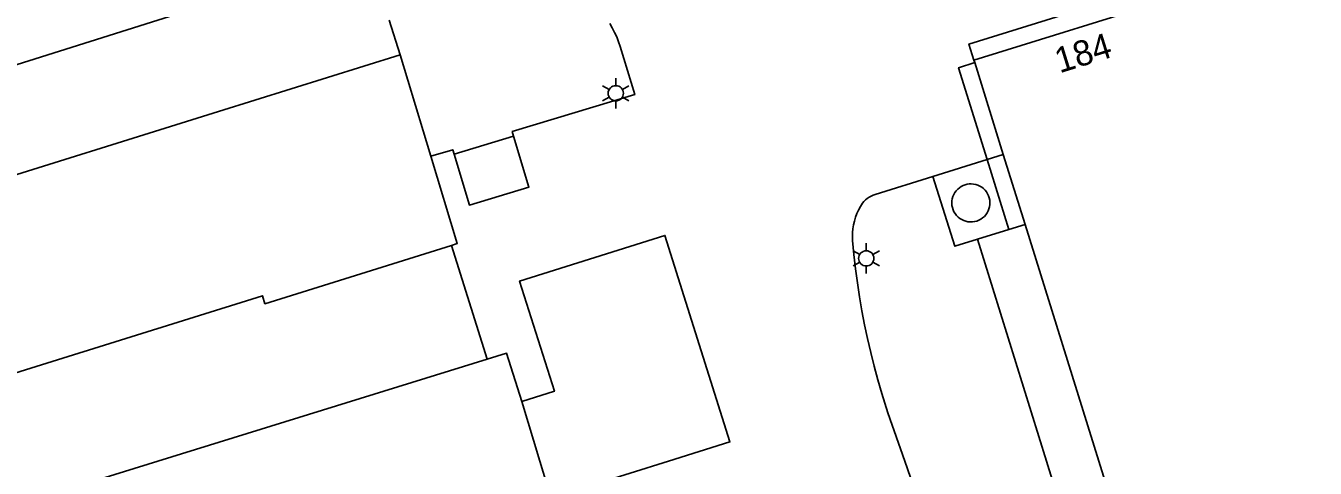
# Model space of a CAD drawing. Extents: x 122462 to 123306, y 485548 to 486417.
# Drawn here: x 122701.5 to 122777.6, y 486249.6 to 486275.7 of the extents above; entities that cross this region are included whole.
import ezdxf

# ---------------------------------------------------------------- set-up
doc = ezdxf.new("R2010")
doc.units = 0
for name, color, linetype in [('Level 1', 7, 'Continuous'), ('Level 17', 7, 'Continuous'), ('Level 19', 7, 'Continuous'), ('Level 2', 7, 'Continuous'), ('Level 23', 7, 'Continuous'), ('Level 30', 7, 'Continuous'), ('Level 5', 7, 'Continuous'), ('Level 50', 7, 'Continuous'), ('Level 58', 7, 'Continuous')]:
    doc.layers.add(name, color=color, linetype=linetype)

msp = doc.modelspace()

# ---------------------------------------------------------------- linework, layer by layer
at = {"layer": 'Level 1'}
for p, q in [((122757.449, 486273.679), (122770.562, 486277.762)), ((122723.6, 486273.989), (122725.409, 486268.005)), ((122757.495, 486273.533), (122757.449, 486273.679)), ((122759.184, 486268.109), (122757.495, 486273.533)), ((122760.467, 486263.987), (122759.184, 486268.109)), ((122709.3, 486250), (122728.731, 486256.023)), ((122704.806, 486248.607), (122709.3, 486250)), ((122739.426, 486250), (122734.916, 486248.585))]:
    msp.add_line(p, q, dxfattribs=at)
for points in [[(122666.92, 486255.829), (122666.799, 486256.239), (122712.895, 486270.644), (122723.6, 486273.989)], [(122725.409, 486268.005), (122726.969, 486262.85), (122726.631, 486262.743)], [(122764.823, 486250), (122760.467, 486263.987)], [(122730.778, 486253.528), (122732.699, 486254.133), (122730.65, 486260.64), (122739.219, 486263.329), (122743.059, 486251.14), (122739.426, 486250)], [(122726.631, 486262.743), (122715.62, 486259.303), (122715.473, 486259.774), (122698.709, 486254.535), (122698.143, 486256.348), (122691.94, 486254.41)], [(122728.731, 486256.023), (122729.88, 486256.38), (122730.778, 486253.528)], [(122780.782, 486224.161), (122773.57, 486221.91), (122764.823, 486250)]]:
    msp.add_lwpolyline(points, dxfattribs=at)
at = {"layer": 'Level 17'}
for points in [[(122647.698, 486260.681), (122647.254, 486260.541), (122648.404, 486256.843), (122711.12, 486276.603), (122725.537, 486281.145), (122725.675, 486281.196), (122725.808, 486281.26), (122725.933, 486281.337), (122726.05, 486281.426), (122726.158, 486281.526), (122726.256, 486281.637), (122726.343, 486281.756), (122726.417, 486281.883), (122726.478, 486282.017), (122726.527, 486282.156), (122726.561, 486282.299), (122726.581, 486282.445), (122726.586, 486282.592), (122726.578, 486282.739), (122726.554, 486282.885), (122726.517, 486283.027), (122725.93, 486284.893)], [(122723.6, 486273.989), (122722.955, 486276.048)], [(122735.967, 486275.836), (122736.118, 486275.581), (122736.256, 486275.318), (122736.38, 486275.049), (122736.488, 486274.772), (122736.582, 486274.491), (122737.442, 486271.645), (122730.214, 486269.459), (122730.297, 486269.185)], [(122725.409, 486268.005), (122726.702, 486268.396), (122726.785, 486268.122)], [(122755.034, 486266.817), (122751.625, 486265.756), (122751.5, 486265.711), (122751.38, 486265.655), (122751.265, 486265.589), (122751.156, 486265.512), (122751.054, 486265.427), (122750.961, 486265.332), (122750.876, 486265.23), (122750.753, 486265.034), (122750.643, 486264.83), (122750.547, 486264.62), (122750.465, 486264.403), (122750.399, 486264.181), (122750.347, 486263.956), (122750.31, 486263.727), (122750.289, 486263.497), (122750.284, 486263.265), (122750.294, 486263.034), (122750.373, 486262.2), (122750.467, 486261.367), (122750.577, 486260.536), (122750.703, 486259.707), (122750.844, 486258.881), (122751.001, 486258.058), (122751.173, 486257.238), (122751.361, 486256.421), (122751.564, 486255.608), (122751.782, 486254.799), (122752.015, 486253.994), (122752.19, 486253.427), (122752.372, 486252.862), (122753.367, 486250)], [(122757.67, 486263.116), (122761.733, 486250)], [(122753.367, 486250), (122755.04, 486245.19)], [(122761.733, 486250), (122761.733, 486249.999), (122770.655, 486221.09), (122771.193, 486219.422), (122766.877, 486218.137)]]:
    msp.add_lwpolyline(points, dxfattribs=at)
at = {"layer": 'Level 19'}
msp.add_lwpolyline([(122757.67, 486263.116), (122756.317, 486262.695), (122755.034, 486266.817)], dxfattribs=at)
at = {"layer": 'Level 2'}
msp.add_line((122726.785, 486268.122), (122730.297, 486269.185), dxfattribs=at)
for points in [[(122730.297, 486269.185), (122731.203, 486266.189), (122727.691, 486265.126), (122726.785, 486268.122)], [(122757.229, 486264.128), (122757.098, 486264.14), (122756.97, 486264.168), (122756.845, 486264.211), (122756.727, 486264.267), (122756.615, 486264.338), (122756.513, 486264.42), (122756.421, 486264.514), (122756.341, 486264.619), (122756.273, 486264.731), (122756.219, 486264.851), (122756.18, 486264.977), (122756.155, 486265.106), (122756.146, 486265.237), (122756.152, 486265.369), (122756.173, 486265.498), (122756.209, 486265.625), (122756.26, 486265.746), (122756.324, 486265.861), (122756.402, 486265.967), (122756.491, 486266.064), (122756.591, 486266.149), (122756.701, 486266.222), (122756.818, 486266.282), (122756.941, 486266.328), (122757.05, 486266.356), (122757.161, 486266.372), (122757.292, 486266.377), (122757.424, 486266.367), (122757.553, 486266.341), (122757.678, 486266.301), (122757.797, 486266.246), (122757.91, 486266.178), (122758.014, 486266.097), (122758.107, 486266.005), (122758.189, 486265.902), (122758.259, 486265.79), (122758.315, 486265.671), (122758.357, 486265.546), (122758.383, 486265.418), (122758.395, 486265.287), (122758.391, 486265.155), (122758.372, 486265.025), (122758.338, 486264.898), (122758.29, 486264.776), (122758.227, 486264.66), (122758.151, 486264.552), (122758.064, 486264.454), (122757.965, 486264.367), (122757.857, 486264.292), (122757.741, 486264.23), (122757.618, 486264.182), (122757.491, 486264.149), (122757.361, 486264.131), (122757.229, 486264.128)]]:
    msp.add_lwpolyline(points, dxfattribs=at)
at = {"layer": 'Level 23'}
for p, q in [((122758.229, 486267.812), (122759.184, 486268.109)), ((122755.034, 486266.817), (122758.229, 486267.812)), ((122759.512, 486263.689), (122757.67, 486263.116)), ((122726.631, 486262.743), (122728.731, 486256.023))]:
    msp.add_line(p, q, dxfattribs=at)
at = {"layer": 'Level 30'}
for p, q in [((122758.229, 486267.812), (122759.512, 486263.689)), ((122759.512, 486263.689), (122760.467, 486263.987))]:
    msp.add_line(p, q, dxfattribs=at)
for points in [[(122757.449, 486273.679), (122757.152, 486274.634), (122770.265, 486278.717)], [(122757.495, 486273.533), (122756.54, 486273.236), (122758.229, 486267.812)]]:
    msp.add_lwpolyline(points, dxfattribs=at)
at = {"layer": 'Level 5'}
for p, q in [((122730.778, 486253.528), (122731.842, 486250)), ((122731.842, 486250), (122732.497, 486247.826))]:
    msp.add_line(p, q, dxfattribs=at)
at = {"layer": 'Level 50'}
for p, q in [((122735.932, 486271.949), (122735.542, 486272.174)), ((122736.322, 486272.174), (122736.322, 486272.624)), ((122737.101, 486272.174), (122736.711, 486271.949)), ((122735.932, 486271.499), (122735.542, 486271.274)), ((122736.322, 486270.824), (122736.322, 486271.274)), ((122737.101, 486271.274), (122736.711, 486271.499)), ((122751.1, 486262.429), (122751.1, 486262.879)), ((122750.71, 486262.204), (122750.32, 486262.429)), ((122751.879, 486262.429), (122751.489, 486262.204)), ((122750.71, 486261.754), (122750.32, 486261.529)), ((122751.1, 486261.079), (122751.1, 486261.529)), ((122751.879, 486261.529), (122751.489, 486261.754))]:
    msp.add_line(p, q, dxfattribs=at)
for centre in [(122736.322, 486271.724), (122751.1, 486261.979)]:
    msp.add_circle(centre, 0.45, dxfattribs=at)

# ---------------------------------------------------------------- texts
at = {"layer": 'Level 58'}
msp.add_text('184', height=1.5, rotation=17.29064, dxfattribs=at).set_placement((122762.504, 486272.898))

doc.saveas('drawing.dxf')
